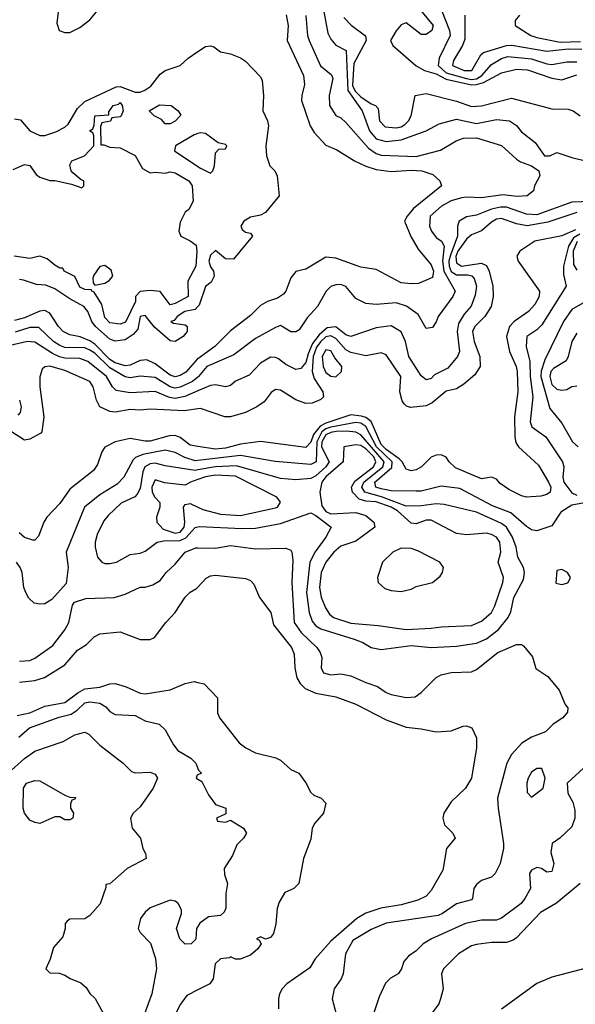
# Model space of a CAD drawing. Header units: inches. Extents: x 1793402 to 1900366, y 320852 to 470679.
# Tile 370 of 604: x 1859290 to 1861504, y 425248 to 429173. Entities that reach past the tile are written whole.
import ezdxf

# ---------------------------------------------------------------- set-up
doc = ezdxf.new("R2010")
doc.units = ezdxf.units.IN
doc.header["$MEASUREMENT"] = 0
doc.layers.add('B8452', color=7, linetype='Continuous')
doc.layers.add('B8462', color=7, linetype='Continuous')

msp = doc.modelspace()

# ---------------------------------------------------------------- linework, layer by layer
at = {"layer": 'B8452', "color": 4}
for points, elevation in [([(1859448.3, 429248.3), (1859438.8, 429158.8), (1859447.7, 429130), (1859470, 429121.3), (1859490, 429121.1), (1859530, 429141.3), (1859570, 429172), (1859596.3, 429203.7)], 284), ([(1859270, 428778), (1859293.7, 428773.7), (1859331, 428730), (1859370, 428710.7), (1859390, 428710.6), (1859433.8, 428726.2), (1859470, 428744), (1859483.9, 428756.1), (1859520.9, 428819.1), (1859550, 428847), (1859674.5, 428905.5), (1859690, 428906.9), (1859750, 428883.6), (1859770, 428884), (1859788.8, 428891.2), (1859812.4, 428907.6), (1859850, 428956), (1859869.4, 428970.6), (1859930, 428990.6), (1859961.3, 429018.7), (1860000, 429045.4)], 276), ([(1859264.1, 428575.9), (1859310, 428596), (1859330, 428592), (1859355.3, 428555.3), (1859370, 428544.7), (1859410, 428531.3), (1859430, 428531.3), (1859496.9, 428516.9), (1859538, 428502), (1859546, 428510), (1859546, 428530), (1859534.6, 428534.6), (1859502, 428562), (1859495.3, 428570), (1859490, 428594), (1859498, 428610), (1859548, 428630), (1859586, 428670), (1859586, 428710), (1859582, 428722), (1859569, 428730), (1859582, 428738), (1859587.3, 428752.7), (1859589, 428790), (1859646, 428794), (1859646, 428806), (1859662, 428830), (1859684, 428836), (1859690, 428842), (1859698, 428830), (1859702, 428810), (1859694, 428790), (1859690, 428786), (1859658, 428782), (1859651.6, 428768.4), (1859618, 428762), (1859612.7, 428747.3), (1859614, 428674), (1859626, 428674), (1859650, 428664.7), (1859690, 428662), (1859750, 428632), (1859779.6, 428579.6), (1859810, 428562), (1859830, 428564.7), (1859870, 428561), (1859890, 428566), (1859910, 428562.8), (1859964.7, 428530), (1859978, 428510), (1859982, 428450), (1859963.6, 428416.4), (1859950, 428406), (1859930, 428366), (1859924.7, 428330), (1859932, 428310), (1859970, 428291.3), (1859993.4, 428273.4), (1859996.3, 428250), (1859992.4, 428190), (1859959.5, 428130), (1859962, 428070), (1859910, 428041.6), (1859890, 428036), (1859850, 428089), (1859810, 428093.2), (1859770, 428089), (1859751, 428070), (1859751, 428050), (1859712.4, 427967.6), (1859690, 427959.5), (1859650, 427964.5), (1859630, 427985.2), (1859617.2, 428037.2), (1859586.3, 428086.3), (1859578, 428090), (1859576.4, 428096.4), (1859550, 428097.2), (1859530, 428106), (1859509.3, 428149.3), (1859468, 428170), (1859462, 428182), (1859450, 428182), (1859430, 428194), (1859400.1, 428220.1), (1859370, 428229.6), (1859330, 428220.7), (1859268, 428230)], 272), ([(1860000, 428718.6), (1859985.7, 428714.3), (1859910.8, 428670), (1859906.8, 428650), (1860000, 428587)], 276), ([(1860000, 428029.7), (1859990, 428017.6), (1859948, 428010), (1859917.3, 427990), (1859905.8, 427974.2), (1859892, 427970), (1859903.5, 427963.5), (1859950, 427956.3), (1859957.3, 427950), (1859957.1, 427930), (1859942, 427910), (1859910, 427889.6), (1859890, 427892.3), (1859827.2, 427947.2), (1859790, 427993.7), (1859770, 427989.2), (1859760.5, 427939.5), (1859742.6, 427917.4), (1859710, 427896.9), (1859670, 427891.1), (1859650, 427899.1), (1859592.1, 427950), (1859578.2, 427970), (1859561.1, 428010), (1859545.6, 428030), (1859490, 428059.8), (1859430, 428100.4), (1859394.2, 428114.2), (1859357.4, 428117.4), (1859305.2, 428134.8), (1859290, 428137)], 276), ([(1860000, 427821.4), (1859999.2, 427820.8), (1859952, 427768), (1859930, 427754.3), (1859910, 427749.8), (1859890, 427756.4), (1859830, 427801), (1859796.8, 427816.8), (1859770, 427814), (1859730, 427796), (1859710, 427793.1), (1859670, 427804.5), (1859650, 427818.5), (1859590, 427879.8), (1859570, 427893.3), (1859531.8, 427908.2), (1859490, 427916.9), (1859463.7, 427930), (1859445.1, 427950), (1859410, 428002.7), (1859390, 428013.6), (1859370, 428011.5), (1859310, 427984.8), (1859270, 427973.7)], 284), ([(1860000, 427747.5), (1859978.4, 427730), (1859930, 427707.7), (1859910, 427704.5), (1859890, 427709.8), (1859830, 427746.9), (1859770, 427751.3), (1859730, 427745.4), (1859710, 427749.7), (1859650, 427785), (1859590, 427843.5), (1859570, 427856.1), (1859550, 427864.5), (1859470, 427866.4), (1859450, 427873.7), (1859424.7, 427890), (1859365.9, 427945.9), (1859330, 427946.2), (1859272.8, 427927.2)], 288), ([(1860000, 427693.3), (1859948.5, 427671.5), (1859910, 427663.1), (1859887, 427667), (1859830, 427691.1), (1859730, 427685.1), (1859674.9, 427694.9), (1859659.5, 427710), (1859636.3, 427750), (1859562, 427810), (1859530, 427821.7), (1859470, 427823.8), (1859449.1, 427829.1), (1859421.6, 427841.6), (1859350, 427888), (1859322, 427890), (1859234.8, 427870)], 292), ([(1860000, 427622.1), (1859946, 427614), (1859810, 427620.5), (1859770, 427616.9), (1859730, 427619.7), (1859670, 427607.8), (1859650, 427611.6), (1859609.5, 427630), (1859596.3, 427656.3), (1859583.6, 427710), (1859569.3, 427730), (1859470, 427774.7), (1859410, 427791.6), (1859390.7, 427789.3), (1859379.8, 427780.2), (1859370.6, 427749.4), (1859370.5, 427710), (1859386.4, 427590), (1859379.1, 427530), (1859375.1, 427524.9), (1859330, 427500.7), (1859310, 427497), (1859258, 427530)], 296), ([(1859290, 427656), (1859295.5, 427630), (1859292.5, 427607.5), (1859283, 427597)], 292), ([(1860000, 427472.2), (1859970, 427476.9), (1859930, 427508), (1859910, 427515.3), (1859885.5, 427514.5), (1859810, 427493.5), (1859790, 427492.3), (1859730, 427503.1), (1859671, 427490), (1859630, 427469), (1859617.3, 427450), (1859599.9, 427400.1), (1859584.1, 427375.9), (1859490, 427301.2), (1859450, 427244), (1859398, 427190), (1859386, 427170), (1859365.4, 427114.6), (1859350, 427098), (1859342, 427098), (1859310, 427109), (1859287.5, 427127.5)], 304), ([(1860000, 427415.9), (1859990, 427414.8), (1859948.2, 427428.2), (1859910, 427448.2), (1859870, 427457.4), (1859780.2, 427439.8), (1859751.7, 427428.3), (1859741.7, 427418.3), (1859704.9, 427350), (1859678.5, 427321.5), (1859610, 427278.4), (1859548, 427230), (1859474.8, 427050), (1859484, 426990), (1859474.8, 426925.2), (1859418, 426862), (1859390, 426845.2), (1859370, 426842.7), (1859347.7, 426847.7), (1859326.7, 426866.7), (1859315.1, 426890), (1859307.3, 426910), (1859299.5, 426970), (1859292.3, 426990), (1859278, 427010)], 308), ([(1860000, 427378.3), (1859990, 427376.5), (1859870, 427394.3), (1859830, 427405.3), (1859810, 427402), (1859789.1, 427390), (1859781.2, 427370), (1859770, 427304), (1859758.3, 427281.7), (1859748.7, 427271.3), (1859694.4, 427245.6), (1859642.9, 427197.1), (1859625.3, 427174.7), (1859599, 427121), (1859590.5, 427090), (1859590.5, 427070.5), (1859600.7, 427030), (1859618, 427010), (1859630, 427004.9), (1859650, 427004.9), (1859675.3, 427010), (1859730, 427041), (1859770, 427046.8), (1859790, 427054.8), (1859838, 427090), (1859864.9, 427095.1), (1859930, 427096.6), (1859952.3, 427107.7), (1859990, 427148.5), (1860000, 427151.4)], 312), ([(1860000, 427340.1), (1859970.7, 427330), (1859950, 427317.2), (1859867.3, 427327.3), (1859830, 427339.3), (1859816.5, 427310), (1859817.4, 427290), (1859829.2, 427269.2), (1859848.5, 427248.5), (1859848.8, 427230), (1859835.2, 427190), (1859836.9, 427170), (1859862.1, 427142.1), (1859910, 427125.7), (1859930, 427130.2), (1859945.5, 427150), (1859948.2, 427170), (1859942.9, 427230), (1859950, 427240.7), (1859970, 427244.9), (1860000, 427229.9)], 316), ([(1859290, 426615.5), (1859330, 426619.3), (1859350, 426628), (1859422, 426678), (1859470, 426741), (1859486, 426770), (1859501.2, 426838.8), (1859509, 426851), (1859553.6, 426866.4), (1859666, 426870), (1859710, 426882.8), (1859770, 426911), (1859790, 426911), (1859820.2, 426919.8), (1859850, 426938), (1859874, 426970), (1859910, 427002.8), (1859949.2, 427050), (1859992.3, 427067.7), (1860000, 427067.5)], 308), ([(1859290, 426532.4), (1859350, 426539.5), (1859389.7, 426550.3), (1859470, 426602), (1859520.1, 426659.9), (1859556.9, 426683.1), (1859587.6, 426712.4), (1859610, 426724.9), (1859690, 426733), (1859770, 426702), (1859810, 426702.8), (1859828, 426710), (1859872.7, 426770), (1859909.6, 426810.4), (1859950, 426871), (1859970, 426890.8), (1859994.5, 426905.5), (1860000, 426911.5)], 304), ([(1859280.5, 426399.5), (1859330.7, 426410.7), (1859390, 426436.5), (1859470, 426451.8), (1859521.6, 426490), (1859550, 426505.2), (1859610, 426512.7), (1859650, 426525.3), (1859670, 426527), (1859714, 426514), (1859770, 426488), (1859790, 426485.5), (1859890, 426502), (1859950, 426526.8), (1859985.6, 426534.4), (1860000, 426531.1)], 296), ([(1859286.7, 426313.3), (1859329.2, 426350), (1859447.6, 426392.4), (1859495.2, 426404.8), (1859519.8, 426420.2), (1859549.5, 426450), (1859570, 426454.3), (1859610, 426448.2), (1859633.7, 426433.7), (1859650, 426414.8), (1859670, 426404), (1859750, 426399.1), (1859790, 426378.8), (1859845.4, 426365.4), (1859870, 426342), (1859902.5, 426282.5), (1859919.8, 426259.8), (1859972, 426230), (1859992, 426210), (1860000, 426187.6)], 292), ([(1859244.2, 426170), (1859310, 426228.4), (1859350, 426257.1), (1859464.1, 426295.9), (1859510, 426322), (1859550, 426333.4), (1859565.2, 426325.2), (1859610, 426281), (1859702, 426210), (1859736, 426176), (1859750.9, 426170.9), (1859810, 426173.4), (1859830, 426166), (1859839.1, 426150), (1859822, 426110), (1859770, 426035.3), (1859742, 426010), (1859732, 425990), (1859738, 425950), (1859771.3, 425910), (1859781, 425870), (1859792, 425850), (1859794, 425830), (1859718, 425790), (1859650, 425728), (1859634, 425726), (1859634, 425714), (1859610.5, 425649.5), (1859570, 425602), (1859550, 425588.7), (1859490, 425588), (1859479.6, 425580.4), (1859472, 425570), (1859471.3, 425550), (1859462, 425518), (1859424.9, 425475.1), (1859411.3, 425428.7), (1859394, 425390), (1859410, 425374), (1859447.3, 425372.7), (1859470, 425364.7), (1859490.9, 425350.9), (1859534, 425334), (1859554.8, 425314.8), (1859570, 425292), (1859591.3, 425271.3), (1859624.7, 425210)], 288), ([(1860000, 426163), (1859998, 426162), (1859994, 426150), (1860000, 426146.2)], 292), ([(1860000, 425558.4), (1859994.8, 425550), (1859991.6, 425508.4), (1859974, 425490), (1859950, 425488), (1859928, 425510), (1859915.3, 425550), (1859935.3, 425610), (1859934.6, 425625.4), (1859922, 425650), (1859910, 425659), (1859890, 425664), (1859810, 425633.2), (1859790, 425615.3), (1859772, 425590), (1859762, 425550), (1859770, 425534), (1859811.6, 425491.6), (1859831.1, 425431.1), (1859834.8, 425390), (1859817.3, 425290), (1859788, 425210)], 292), ([(1860000, 425305.5), (1859956.7, 425283.3), (1859930.4, 425249.6), (1859910.5, 425210), (1859908.1, 425188.1), (1859932.8, 425132.8), (1859998.8, 425070), (1860000, 425066.7)], 296)]:
    msp.add_lwpolyline(points, dxfattribs=dict(at, elevation=elevation))
for points, elevation in [([(1859870, 428758), (1859854.6, 428774.6), (1859826, 428790), (1859806, 428810), (1859847.2, 428832.8), (1859894, 428830), (1859922, 428810), (1859931.6, 428791.6), (1859910, 428768.7), (1859890, 428758)], 272), ([(1859630, 428192.7), (1859610, 428189), (1859585.2, 428154.8), (1859582, 428142), (1859583.6, 428123.6), (1859590, 428114), (1859630, 428122.8), (1859647, 428133), (1859661.2, 428150), (1859654.2, 428174.2)], 272), ([(1859470, 425984), (1859450, 425995.3), (1859430, 425995.3), (1859370, 425969.3), (1859350, 425972.7), (1859330, 425982.7), (1859309.6, 426009.6), (1859304.5, 426030), (1859305.2, 426110), (1859318, 426130), (1859350, 426141), (1859370, 426138.8), (1859470, 426082), (1859490, 426074), (1859512.7, 426072.7), (1859510, 426066), (1859498, 426062), (1859492.7, 426047.3), (1859492, 426030), (1859504.7, 426010), (1859502, 425990), (1859490, 425984)], 284)]:
    msp.add_lwpolyline(points, close=True, dxfattribs=dict(at, elevation=elevation))
at = {"layer": 'B8462', "color": 4}
for points, elevation in [([(1860490.4, 429270), (1860518.3, 429118.3), (1860530, 429094.8), (1860550, 429070.8), (1860590.5, 429050), (1860597.4, 428890), (1860654.3, 428810), (1860683.6, 428730), (1860710, 428698), (1860750, 428687.6), (1860810, 428693.4), (1860909.7, 428730.3), (1860962, 428758), (1861030, 428775.8), (1861110, 428759.5), (1861190, 428774.4), (1861242, 428770), (1861270, 428750.7), (1861290, 428726), (1861343.4, 428683.4), (1861381, 428630), (1861402, 428630), (1861430, 428643), (1861490, 428623), (1861550, 428608.2)], 292), ([(1860351.7, 429191.7), (1860359.5, 429150), (1860355.5, 429090), (1860420.5, 428950), (1860425.2, 428914.8), (1860414, 428870), (1860413.4, 428850), (1860448, 428750), (1860462.9, 428722.9), (1860510, 428673), (1860553.8, 428653.8), (1860624.7, 428610), (1860668.8, 428588.8), (1860710, 428575.3), (1860770, 428567.4), (1860850, 428572.7), (1860892, 428570), (1860936.1, 428556.1), (1860964.7, 428530), (1860971, 428510), (1860859.9, 428420.1), (1860833.4, 428390), (1860824, 428370), (1860848.1, 428308.1), (1860877.5, 428257.5), (1860930, 428196), (1860939.1, 428170), (1860934.4, 428145.6), (1860879.1, 428120.9), (1860850, 428119.3), (1860810, 428124.5), (1860710, 428177.2), (1860650, 428186), (1860550, 428222), (1860510, 428226), (1860430, 428179), (1860390, 428169.2), (1860370, 428144), (1860350.6, 428090), (1860341.3, 428078.7), (1860317.3, 428062.7), (1860278, 428050), (1860250, 428033.2), (1860210, 427993.2), (1860130, 427932), (1860068.2, 427870), (1860000, 427821.4)], 284), ([(1860430.5, 429189.5), (1860437.1, 429110), (1860443.8, 429090), (1860488.9, 428988.9), (1860533, 428953), (1860538, 428938), (1860523.8, 428870), (1860524, 428830), (1860550, 428791.3), (1860570, 428781), (1860590, 428762.8), (1860680, 428660), (1860710, 428638.9), (1860730, 428633.1), (1860870, 428627.2), (1860967.2, 428652.8), (1861029, 428690), (1861059.1, 428700.9), (1861110, 428702), (1861210, 428670.6), (1861270, 428616.3), (1861285.8, 428605.8), (1861330, 428590.5), (1861358, 428570), (1861362, 428550), (1861342, 428510), (1861338, 428490), (1861312, 428470), (1861272.2, 428467.8), (1861214.7, 428474.7), (1861130, 428463.1), (1861070, 428465.4), (1861050, 428462), (1861010, 428451.1), (1860970.5, 428430), (1860926, 428390), (1860922.4, 428350), (1860930.4, 428330), (1860950, 428304.9), (1860970.3, 428290.3), (1860982, 428270), (1860975, 428210), (1860980.1, 428170), (1861025.5, 428090), (1861015.5, 428070), (1860957.3, 427990), (1860950, 427968), (1860934.4, 427945.6), (1860910, 427942), (1860878, 427998), (1860830.9, 428030.9), (1860790, 428044.2), (1860710, 428038), (1860670, 428041.2), (1860630, 428061.2), (1860590, 428109), (1860570, 428117.2), (1860550, 428116), (1860530, 428109), (1860511, 428090), (1860477.3, 428030), (1860435.9, 427984.1), (1860403.5, 427936.5), (1860390, 427928.7), (1860370, 427928.7), (1860330, 427953.2), (1860310, 427946), (1860230, 427902), (1860143.4, 427836.6), (1860036.3, 427790), (1860003.1, 427750), (1860000, 427747.5)], 288), ([(1860886.8, 429210), (1860937.1, 429150), (1860932.4, 429130), (1860910, 429113.6), (1860890, 429114), (1860830, 429160.7), (1860810, 429151.8), (1860790, 429128.2), (1860767.6, 429090), (1860777.1, 429070), (1860870, 428989.2), (1860903, 428970), (1860950, 428956.8), (1860990, 428936.2), (1861090, 428913.5), (1861110, 428913.9), (1861137.8, 428922.2), (1861210, 428960.2), (1861270, 428975.6), (1861313.3, 428973.3), (1861410, 428939.6), (1861450, 428932.9), (1861510, 428952.6)], 304), ([(1860970.3, 429210), (1861003.1, 429130), (1861005.3, 429110), (1860961.1, 429018.9), (1860956.9, 428990), (1860990, 428960.9), (1861070, 428937.7), (1861090, 428933.9), (1861110, 428937), (1861132, 428950), (1861170, 428993.4), (1861210, 429017.4), (1861234.6, 429025.4), (1861330, 429016.9), (1861390, 428996.9), (1861410, 428994.6), (1861470, 429005.3), (1861510, 429004.2)], 308), ([(1861064, 429190), (1861064.4, 429095.6), (1861054, 429070), (1861018, 429010), (1861014, 428990), (1861061, 428970), (1861092, 428970), (1861127.8, 429032.2), (1861138, 429042), (1861230, 429070.2), (1861251.4, 429071.4), (1861390, 429046.7), (1861476.1, 429056.1), (1861530, 429055)], 312), ([(1861281, 429190), (1861264.7, 429170), (1861264.7, 429150), (1861326.8, 429110), (1861350, 429102), (1861443.6, 429083.6), (1861525.3, 429085.3)], 316), ([(1860581.5, 429181.5), (1860610.3, 429150.3), (1860668.2, 429108.2), (1860670.3, 429090), (1860621.6, 428998.4), (1860616.3, 428910), (1860627.1, 428887.1), (1860650, 428865.2), (1860690, 428836.9), (1860707.3, 428830), (1860718.5, 428818.5), (1860723.7, 428770), (1860746, 428746), (1860790, 428741.3), (1860810, 428745.5), (1860824.9, 428755.1), (1860839.7, 428770), (1860849.6, 428790), (1860866, 428870), (1860910, 428878.8), (1861030, 428848.4), (1861090, 428826.7), (1861130, 428828.7), (1861250, 428860.4), (1861410, 428817.1), (1861476.1, 428816.1), (1861496, 428810), (1861522.8, 428790)], 296), ([(1860000, 429045.4), (1860030, 429066), (1860050, 429068), (1860063.8, 429063.8), (1860090, 429044), (1860130, 429036.4), (1860170, 429021.1), (1860190, 429007.2), (1860250, 428945.5), (1860255.9, 428930), (1860261.8, 428870), (1860259.5, 428810), (1860277.6, 428770), (1860281.1, 428750), (1860270.5, 428670.5), (1860274, 428630), (1860286.8, 428590), (1860306.8, 428570), (1860316.3, 428550), (1860324.7, 428470), (1860270, 428404), (1860250, 428393.2), (1860210, 428386), (1860182.8, 428370), (1860171, 428350), (1860176, 428336), (1860190, 428326), (1860210, 428322), (1860218, 428310), (1860142, 428218), (1860110, 428219), (1860070, 428253.3), (1860050, 428234.5), (1860044, 428210), (1860050, 428187.3), (1860063, 428170), (1860065.5, 428150), (1860053, 428127), (1860030, 428109.2), (1860004.7, 428035.3), (1860000, 428029.7)], 276), ([(1860000, 428587), (1860010, 428580.3), (1860050, 428561.6), (1860059.5, 428570), (1860066, 428590), (1860070, 428642), (1860084, 428656), (1860110, 428658), (1860115.1, 428670), (1860110, 428675.1), (1860081.2, 428681.2), (1860030, 428719.5), (1860010, 428721.6), (1860000, 428718.6)], 276), ([(1861610.2, 428449.8), (1861490, 428446), (1861350, 428395.1), (1861310, 428397.4), (1861230, 428425.7), (1861205.3, 428425.3), (1861170, 428417.7), (1861110, 428393.6), (1861070, 428387.3), (1861040.7, 428370), (1861034.9, 428350), (1861034.4, 428310), (1861006.4, 428233.6), (1861000.7, 428210), (1861001.7, 428190), (1861010, 428169.1), (1861030, 428155.2), (1861075.5, 428155.5), (1861091.3, 428151.3), (1861101.4, 428141.4), (1861110.3, 428110), (1861105.5, 428074.5), (1861088.8, 428031.2), (1861060.8, 427999.2), (1861038.3, 427961.7), (1861033.4, 427930), (1861043, 427850), (1861034, 427830), (1860995.8, 427784.2), (1860943.1, 427756.9), (1860930, 427742.7), (1860910, 427737.2), (1860890, 427753.2), (1860840.5, 427830), (1860827.3, 427890), (1860810, 427929), (1860770, 427952), (1860710, 427944.5), (1860610, 427909.5), (1860590, 427917), (1860550, 427948.3), (1860515.4, 427944.6), (1860483, 427917), (1860457.5, 427882.5), (1860439, 427841), (1860430, 427806.6), (1860410, 427782.7), (1860390, 427778), (1860350, 427798), (1860321.2, 427821.2), (1860310, 427826.6), (1860290, 427827), (1860250, 427803.7), (1860204.7, 427755.3), (1860150, 427731.8), (1860130, 427715.1), (1860110, 427709.4), (1860070, 427718), (1860050, 427714.5), (1860000, 427693.3)], 292), ([(1861510, 428404.1), (1861394.1, 428365.9), (1861311.7, 428351.7), (1861270, 428358.4), (1861210, 428380.9), (1861190, 428378), (1861170, 428366.3), (1861130, 428331.5), (1861090, 428315.1), (1861070, 428298.3), (1861035.5, 428250), (1861028.2, 428228.2), (1861030, 428203.1), (1861050, 428190.2), (1861130, 428202.3), (1861150, 428192.7), (1861160.3, 428170), (1861175.3, 428110), (1861177, 428070), (1861168.9, 428030), (1861143.1, 427990), (1861103.1, 427950), (1861093.7, 427930), (1861101.1, 427890), (1861123.1, 427830), (1861125.5, 427790), (1861103.1, 427756.9), (1861059.6, 427720.4), (1861030, 427701.6), (1860990, 427692), (1860934.3, 427645.7), (1860910, 427634), (1860847.2, 427627.2), (1860832, 427632), (1860821.6, 427641.6), (1860814, 427654), (1860804.5, 427690), (1860809.2, 427750), (1860750, 427837), (1860730, 427845.1), (1860670, 427833), (1860610, 427846.5), (1860590, 427856.8), (1860550, 427902.5), (1860530, 427912.9), (1860510, 427908.7), (1860489.4, 427890.6), (1860472.8, 427867.2), (1860459.6, 427830), (1860455.7, 427770), (1860463, 427743), (1860497.6, 427690), (1860500.7, 427670), (1860490, 427659.3), (1860455.8, 427644.2), (1860430, 427642.9), (1860390, 427657), (1860330, 427696), (1860310, 427699.3), (1860292.8, 427687.2), (1860264, 427650), (1860234.8, 427630), (1860190, 427607.6), (1860130, 427589.5), (1860108, 427590), (1860010, 427623.6), (1860000, 427622.1)], 296), ([(1861505, 428335), (1861450, 428310.9), (1861342.8, 428290), (1861282.8, 428250), (1861270.6, 428230), (1861276.4, 428210), (1861361.6, 428090), (1861360.4, 428070), (1861342.2, 428037.8), (1861318, 428010), (1861260.5, 427970), (1861241.6, 427950), (1861230.4, 427910), (1861241.1, 427850), (1861268.7, 427790), (1861271.7, 427770), (1861274.6, 427690), (1861262.3, 427590), (1861262.7, 427510), (1861267.3, 427487.3), (1861277.6, 427470), (1861357.3, 427397.3), (1861397.6, 427330), (1861406, 427310), (1861404, 427290), (1861390, 427280.7), (1861366.2, 427273.8), (1861310, 427269.6), (1861290, 427274.5), (1861239.6, 427299.6), (1861204, 427324), (1861190, 427340.9), (1861170, 427349.4), (1861130, 427343), (1861026.3, 427386.3), (1861001.2, 427410), (1860989.3, 427429.3), (1860970, 427439), (1860950, 427437.2), (1860930, 427429.2), (1860890.8, 427390), (1860870, 427378), (1860850, 427374.5), (1860830, 427380.9), (1860814.7, 427410), (1860802.5, 427422.5), (1860750, 427459.5), (1860730, 427478.9), (1860690, 427570.9), (1860670, 427586.8), (1860652.7, 427592.7), (1860610, 427597.3), (1860510, 427564.3), (1860487.8, 427552.2), (1860461.1, 427518.9), (1860450, 427489.5), (1860430, 427467.8), (1860250, 427491.5), (1860170, 427480.3), (1860110, 427464.5), (1860070, 427461.4), (1860000, 427472.2)], 304), ([(1861522.1, 428317.9), (1861496.5, 428303.5), (1861476.6, 428270), (1861456.5, 428190), (1861457.2, 428157.2), (1861467.7, 428110), (1861370, 427956), (1861350, 427936), (1861310.6, 427909.4), (1861308.5, 427870), (1861322.6, 427810), (1861324.4, 427750), (1861334.6, 427670), (1861323.8, 427570), (1861330.8, 427550), (1861386.8, 427510), (1861452.7, 427410), (1861458.4, 427390), (1861454.6, 427350), (1861458.9, 427330), (1861490, 427286.8), (1861510, 427277.3)], 308), ([(1861510.9, 428289.1), (1861495.8, 428250), (1861496.5, 428196.5), (1861510, 428174)], 312), ([(1861580.7, 428070), (1861490, 428017), (1861456.4, 427970), (1861383.2, 427816.8), (1861367.8, 427772.2), (1861366.4, 427750), (1861402.6, 427622.6), (1861450, 427564), (1861493.4, 427490), (1861516, 427470)], 312), ([(1861510, 427923.7), (1861490.4, 427890), (1861475.8, 427830), (1861467.3, 427812.7), (1861417.4, 427782.6), (1861406.9, 427770), (1861402.2, 427750), (1861410, 427719.3), (1861430, 427699.5), (1861450, 427695.5), (1861470, 427698.8), (1861490.6, 427710.6), (1861510, 427713.4)], 316), ([(1861584.5, 427255.5), (1861490, 427237.2), (1861446.8, 427210), (1861410, 427155.3), (1861350, 427135.3), (1861330, 427139), (1861310, 427152.3), (1861247.6, 427207.6), (1861174.6, 427234.6), (1861044.2, 427304.2), (1860970, 427313.6), (1860890, 427293.6), (1860870, 427293.3), (1860770, 427295.4), (1860730, 427303.5), (1860709.6, 427310), (1860705.7, 427330), (1860772.4, 427387.6), (1860774, 427410), (1860711.7, 427470), (1860670, 427550.8), (1860650, 427564.4), (1860630, 427567.3), (1860530, 427548.4), (1860510, 427542.3), (1860494.3, 427530), (1860474.4, 427490), (1860471.7, 427410), (1860450, 427399.7), (1860308.5, 427411.5), (1860170, 427435.3), (1860000, 427415.9)], 308), ([(1860000, 427151.4), (1860006.7, 427153.3), (1860175.6, 427144.4), (1860230, 427146.7), (1860330, 427164.4), (1860450, 427207.3), (1860470, 427197.1), (1860530.8, 427150), (1860510.4, 427110), (1860467.6, 427052.4), (1860446, 427010), (1860432.6, 426890), (1860443.1, 426810), (1860455.2, 426775.2), (1860470, 426757.1), (1860490, 426744.9), (1860623.1, 426703.1), (1860658, 426690), (1860690.7, 426670.7), (1860730, 426662.8), (1860770, 426667.3), (1860850, 426678.4), (1860930, 426670.5), (1861030, 426675.5), (1861110, 426688.4), (1861150, 426704.9), (1861197.8, 426742.2), (1861237, 426790), (1861247.7, 426812.3), (1861258.4, 426870), (1861298, 426942), (1861302, 426970), (1861298, 426990), (1861274.5, 427030), (1861268.2, 427070), (1861254.3, 427110), (1861230, 427149.6), (1861210, 427165.1), (1861110, 427209.7), (1860981, 427241), (1860950, 427242.6), (1860890, 427234.8), (1860830, 427234), (1860731.5, 427271.5), (1860665.1, 427290), (1860653.1, 427310), (1860660.8, 427330), (1860737.1, 427390), (1860741.8, 427410), (1860650, 427518.3), (1860630, 427528.4), (1860592.7, 427532.7), (1860551, 427531), (1860530, 427527.9), (1860510, 427518.1), (1860494.2, 427490), (1860492.7, 427470), (1860523.6, 427410), (1860510.2, 427390), (1860470, 427354.5), (1860450, 427343.5), (1860390, 427338.7), (1860330, 427344.2), (1860154.3, 427394.3), (1860070, 427390.7), (1860000, 427378.3)], 312), ([(1860000, 427229.9), (1860019.9, 427219.9), (1860090, 427202.3), (1860170, 427196), (1860310, 427226.7), (1860317.2, 427230), (1860329.2, 427250), (1860315.3, 427270), (1860150, 427354), (1860070, 427356.8), (1860030.8, 427350.8), (1860000, 427340.1)], 316), ([(1860000, 427067.5), (1860070, 427066), (1860130, 427076.4), (1860230, 427063.8), (1860350, 427066), (1860370, 427058), (1860374.8, 427050), (1860378, 427018), (1860374.4, 426930), (1860384.4, 426770), (1860412.2, 426730), (1860474, 426670), (1860487.3, 426650), (1860494, 426630), (1860490.8, 426590), (1860501, 426570), (1860530, 426561.6), (1860570, 426566), (1860610, 426558), (1860670, 426530.5), (1860715.6, 426515.6), (1860750, 426490.5), (1860770, 426483.8), (1860830, 426470.7), (1860865.6, 426474.4), (1860890, 426491), (1860949.4, 426550.6), (1860970, 426561), (1861009.4, 426570.6), (1861090, 426574), (1861110, 426582.8), (1861195.3, 426650), (1861270, 426682.8), (1861290, 426682.8), (1861297.5, 426677.5), (1861333.3, 426633.3), (1861346.7, 426586.7), (1861394.4, 426554.4), (1861439.8, 426499.8), (1861463.6, 426443.6), (1861474, 426430), (1861472.7, 426412.7), (1861454, 426390), (1861415.3, 426364.7), (1861385.4, 426334.6), (1861330, 426313.2), (1861290.5, 426289.5), (1861250, 426244), (1861230.6, 426210), (1861194, 426070), (1861196, 426030), (1861218, 425890), (1861218, 425870), (1861204.7, 425810), (1861184.7, 425770), (1861170, 425755.3), (1861130, 425741.6), (1861110, 425726.6), (1861099.5, 425710), (1861094.8, 425670), (1861090, 425665.2), (1861030, 425649.3), (1860974.8, 425610), (1860957.4, 425602.6), (1860750, 425571.2), (1860690, 425546.6), (1860617.3, 425502.7), (1860588.2, 425450), (1860578.8, 425370), (1860570.8, 425350), (1860542.8, 425310), (1860534.8, 425270), (1860556, 425190)], 308), ([(1860000, 426911.5), (1860032.9, 426947.1), (1860050, 426956), (1860070, 426958.8), (1860190, 426946), (1860210, 426938), (1860223.5, 426923.5), (1860246, 426870), (1860290.5, 426810.5), (1860300.9, 426760.9), (1860373.4, 426670), (1860383.4, 426643.4), (1860386, 426590), (1860394.4, 426550), (1860407.6, 426527.6), (1860427.7, 426507.7), (1860470, 426488), (1860550, 426473.4), (1860630, 426444.9), (1860750, 426382), (1860830, 426353.4), (1860890, 426346.8), (1860950, 426334), (1861010, 426338.8), (1861056.9, 426356.9), (1861070, 426358), (1861092, 426350), (1861110.9, 426310.9), (1861110.9, 426270.9), (1861090.8, 426150), (1861066, 426110), (1861010, 426055.1), (1860979.5, 426010), (1860976.5, 425990), (1860983.4, 425963.4), (1861016, 425930), (1861024.7, 425910), (1860991.3, 425870), (1860976.8, 425783.2), (1860930, 425702), (1860910, 425679), (1860876.1, 425663.9), (1860810, 425644.7), (1860729, 425631), (1860670, 425611.3), (1860633.4, 425590), (1860530, 425499.7), (1860467.7, 425430), (1860445.8, 425394.2), (1860354.8, 425330), (1860336, 425310), (1860326, 425290), (1860321, 425270), (1860321, 425230)], 304), ([(1860000, 426531.1), (1860025.4, 426525.4), (1860078, 426470), (1860078, 426410), (1860086, 426390), (1860164.7, 426290), (1860191.3, 426270), (1860230, 426250.7), (1860310.5, 426230.5), (1860330, 426221), (1860370, 426184.7), (1860402, 426170), (1860430.9, 426130.9), (1860450, 426092), (1860462, 426082), (1860492, 426070), (1860510.6, 426050.6), (1860501, 426010), (1860466, 425970), (1860456, 425950), (1860450, 425906), (1860421, 425830), (1860402, 425730), (1860382, 425710), (1860346, 425694), (1860324.1, 425655.9), (1860316.3, 425630), (1860310.5, 425569.5), (1860301, 425530), (1860290, 425515.3), (1860270, 425508), (1860250, 425518), (1860234, 425510), (1860244.7, 425504.7), (1860252, 425490), (1860238.8, 425470), (1860210, 425443.7), (1860168.9, 425428.9), (1860150, 425428.7), (1860130, 425438), (1860126, 425434), (1860090, 425429.2), (1860068.4, 425410), (1860060.5, 425350), (1860047.7, 425330), (1860000, 425305.5)], 296), ([(1861554.3, 426205.7), (1861471, 426130), (1861474.8, 426090), (1861493.7, 426053.7), (1861502.5, 426022.5), (1861502, 425990), (1861490, 425955.3), (1861442, 425910), (1861411.1, 425888.9), (1861406.4, 425853.6), (1861418.8, 425810), (1861410, 425778), (1861390, 425775.3), (1861369.4, 425789.4), (1861350, 425793.6), (1861330, 425782.7), (1861321.6, 425770), (1861326, 425710), (1861302.4, 425670), (1861287.7, 425650), (1861210, 425592), (1861190, 425583.6), (1861130, 425584.2), (1861066, 425570), (1860931, 425510), (1860898, 425490), (1860870, 425462), (1860839.6, 425440.4), (1860821, 425419), (1860811.3, 425390), (1860798, 425370), (1860767.5, 425352.5), (1860747.9, 425332.1), (1860722, 425278), (1860699.3, 425210)], 312), ([(1860000, 426187.6), (1860002, 426182), (1860014, 426170), (1860000, 426163)], 292), ([(1860000, 426146.2), (1860016, 426136), (1860042.8, 426082.8), (1860070, 426044.7), (1860112, 426030), (1860112, 426008), (1860074, 425990), (1860078, 425978), (1860110, 425974), (1860130, 425982), (1860182, 425950), (1860194, 425930), (1860182, 425910), (1860156, 425884), (1860138.5, 425841.5), (1860104.7, 425790), (1860106.4, 425766.4), (1860118, 425730), (1860112, 425690), (1860111.6, 425631.6), (1860104.7, 425615.3), (1860090, 425602), (1860043, 425597), (1860008.2, 425571.8), (1860000, 425558.4)], 292), ([(1861523, 425730), (1861428.7, 425651.3), (1861365.5, 425614.5), (1861270, 425513.2), (1861256.1, 425503.9), (1861230, 425494.5), (1861170, 425494.5), (1861110, 425486.6), (1861090, 425480.9), (1861038.8, 425450), (1860978.8, 425390), (1860970.8, 425370), (1860978, 425310), (1860967.3, 425270), (1860960.7, 425250), (1860921.4, 425198.6)], 316), ([(1861650, 425419), (1861410, 425357), (1861350, 425331.8), (1861210, 425229.6)], 324)]:
    msp.add_lwpolyline(points, dxfattribs=dict(at, elevation=elevation))
for points, elevation in [([(1860510, 427856.2), (1860495.3, 427830), (1860499.5, 427790), (1860510, 427767.1), (1860530, 427751.3), (1860550, 427749.2), (1860572.6, 427770), (1860574, 427790), (1860545.4, 427825.4), (1860530, 427852.7)], 304), ([(1860630, 427477.8), (1860582, 427470), (1860579.6, 427410), (1860509.6, 427350.4), (1860494.3, 427330), (1860486.2, 427290), (1860494.7, 427234.7), (1860510, 427212.6), (1860530, 427203.5), (1860629.2, 427209.2), (1860670, 427196.1), (1860701.1, 427170), (1860705.5, 427150), (1860630, 427094), (1860570, 427074), (1860542.4, 427050), (1860510.4, 427010), (1860491.8, 426970), (1860484.6, 426910), (1860491.6, 426871.6), (1860508.9, 426828.9), (1860524, 426804), (1860540.7, 426790), (1860610, 426767.4), (1860718.5, 426758.5), (1860830, 426741.7), (1860930, 426747.2), (1860970, 426753.4), (1861090, 426758.4), (1861130, 426774.9), (1861169.8, 426810.2), (1861183.6, 426836.4), (1861215.8, 426930), (1861218, 426950), (1861196.3, 427010), (1861207.1, 427050), (1861203.6, 427090), (1861189.4, 427110), (1861170, 427121.3), (1861150, 427126), (1861070, 427119.7), (1861030, 427124.7), (1860930, 427178.4), (1860910, 427178.4), (1860870, 427162.9), (1860850, 427166.3), (1860795.3, 427215.3), (1860770.4, 427230.4), (1860710, 427251.2), (1860670, 427253.2), (1860642.3, 427262.3), (1860616.1, 427290), (1860611.8, 427310), (1860626.1, 427333.9), (1860700.3, 427390), (1860709.8, 427410), (1860701.3, 427430), (1860670, 427461.8), (1860650, 427475)], 316), ([(1860810, 427066.3), (1860776.3, 427050), (1860736.3, 427010), (1860716, 426950), (1860718, 426930), (1860745.2, 426905.2), (1860770, 426897.3), (1860810, 426894), (1860850, 426902.8), (1860870, 426914), (1860935.3, 426930), (1860965.6, 426954.4), (1860975.3, 426970), (1860979, 426990), (1860964, 427010), (1860876.3, 427056.3), (1860850, 427065.1)], 324), ([(1861450, 426980.9), (1861430, 426978), (1861426.6, 426926.6), (1861450, 426921.6), (1861470, 426926.4), (1861476, 426930), (1861485.2, 426950), (1861472.7, 426970)], 312), ([(1861350, 426188.7), (1861330, 426174), (1861316, 426150), (1861311.3, 426130), (1861312.7, 426092.7), (1861330, 426074), (1861375.3, 426110), (1861384, 426150), (1861370, 426188)], 312)]:
    msp.add_lwpolyline(points, close=True, dxfattribs=dict(at, elevation=elevation))

doc.saveas('drawing.dxf')
